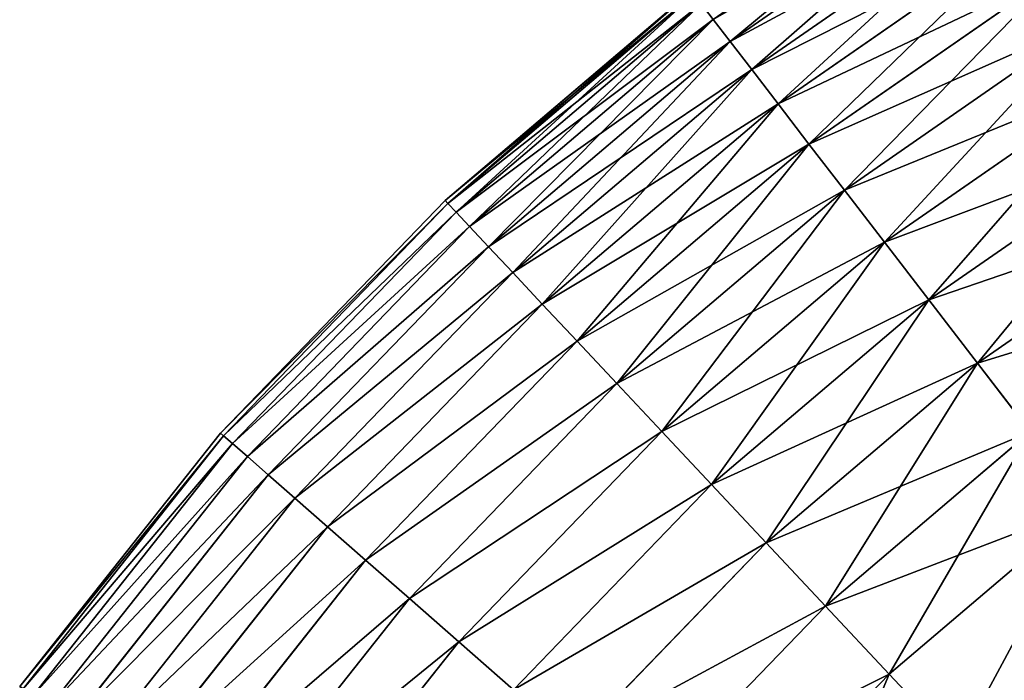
# Model space of a CAD drawing. Extents: x 5 to 965, y 4 to 104.
# Tile 335 of 656: x 445 to 460, y 83 to 93. Entities that reach past the tile are written whole.
import ezdxf

# ---------------------------------------------------------------- set-up
doc = ezdxf.new("R2010")
doc.units = 0
doc.layers.get('0').update_dxf_attribs({"color": 13, "linetype": 'CONTINUOUS'})

# ---------------------------------------------------------------- blocks, each defined once
blk = doc.blocks.new('COMPONENT_4')
for p, q in [((24.045, 91.597, 40.185), (20.09, 88.855, 40.185)), ((24.045, 91.597, 59.694), (20.09, 88.855, 59.694)), ((24.33, 91.14, 37.791), (20.418, 88.428, 37.791)), ((24.33, 91.14, 62.089), (20.418, 88.428, 62.089)), ((24.676, 90.584, 35.426), (20.818, 87.908, 35.426)), ((24.676, 90.584, 64.454), (20.818, 87.908, 64.454)), ((25.084, 89.929, 33.095), (21.287, 87.297, 33.095)), ((25.084, 89.929, 66.784), (21.287, 87.297, 66.784)), ((19.504, 89.617, 49.94), (15.765, 86.44, 49.94)), ((19.541, 89.57, 47.486), (15.806, 86.396, 47.486)), ((19.541, 89.57, 52.393), (15.806, 86.396, 52.393)), ((19.651, 89.426, 45.039), (15.93, 86.264, 45.039)), ((19.651, 89.426, 54.841), (15.93, 86.264, 54.841)), ((19.834, 89.188, 42.603), (16.136, 86.045, 42.603)), ((19.834, 89.188, 57.276), (16.136, 86.045, 57.276)), ((20.09, 88.855, 40.185), (19.834, 89.188, 42.603)), ((19.834, 89.188, 57.276), (20.09, 88.855, 59.694)), ((25.551, 89.179, 30.806), (21.826, 86.596, 30.806)), ((25.551, 89.179, 69.074), (21.826, 86.596, 69.074)), ((20.09, 88.855, 40.185), (16.423, 85.738, 40.185)), ((20.09, 88.855, 59.694), (16.423, 85.738, 59.694)), ((20.418, 88.428, 37.791), (20.09, 88.855, 40.185)), ((20.09, 88.855, 59.694), (20.418, 88.428, 62.089)), ((20.418, 88.428, 37.791), (16.792, 85.346, 37.791)), ((20.418, 88.428, 62.089), (16.792, 85.346, 62.089)), ((20.818, 87.908, 35.426), (20.418, 88.428, 37.791)), ((20.418, 88.428, 62.089), (20.818, 87.908, 64.454)), ((26.078, 88.334, 28.562), (22.433, 85.807, 28.562)), ((26.078, 88.334, 71.318), (22.433, 85.807, 71.318)), ((20.818, 87.908, 35.426), (17.24, 84.868, 35.426)), ((20.818, 87.908, 64.454), (17.24, 84.868, 64.454)), ((21.287, 87.297, 33.095), (20.818, 87.908, 35.426)), ((20.818, 87.908, 64.454), (21.287, 87.297, 66.784)), ((21.287, 87.297, 33.095), (17.767, 84.306, 33.095)), ((21.287, 87.297, 66.784), (17.767, 84.306, 66.784)), ((21.826, 86.596, 30.806), (21.287, 87.297, 33.095)), ((21.287, 87.297, 66.784), (21.826, 86.596, 69.074)), ((26.662, 87.396, 26.37), (23.106, 84.931, 26.37)), ((26.662, 87.396, 73.51), (23.106, 84.931, 73.51)), ((21.826, 86.596, 30.806), (18.372, 83.661, 30.806)), ((21.826, 86.596, 69.074), (18.372, 83.661, 69.074)), ((22.433, 85.807, 28.562), (21.826, 86.596, 30.806)), ((21.826, 86.596, 69.074), (22.433, 85.807, 71.318)), ((15.765, 86.44, 49.94), (12.356, 82.911, 49.94)), ((15.806, 86.396, 47.486), (12.401, 82.871, 47.486)), ((15.806, 86.396, 52.393), (12.401, 82.871, 52.393)), ((15.806, 86.396, 47.486), (15.765, 86.44, 49.94)), ((15.806, 86.396, 52.393), (15.765, 86.44, 49.94)), ((15.93, 86.264, 45.039), (15.806, 86.396, 47.486)), ((15.93, 86.264, 54.841), (15.806, 86.396, 52.393)), ((15.93, 86.264, 45.039), (12.537, 82.752, 45.039)), ((15.93, 86.264, 54.841), (12.537, 82.752, 54.841)), ((16.136, 86.045, 42.603), (15.93, 86.264, 45.039)), ((16.136, 86.045, 57.276), (15.93, 86.264, 54.841)), ((27.302, 86.368, 24.235), (23.844, 83.971, 24.235)), ((27.302, 86.368, 75.645), (23.844, 83.971, 75.645)), ((16.136, 86.045, 42.603), (12.763, 82.554, 42.603)), ((16.136, 86.045, 57.276), (12.763, 82.554, 57.276)), ((16.423, 85.738, 40.185), (16.136, 86.045, 42.603)), ((16.423, 85.738, 59.694), (16.136, 86.045, 57.276)), ((22.433, 85.807, 28.562), (19.054, 82.935, 28.562)), ((22.433, 85.807, 71.318), (19.054, 82.935, 71.318)), ((23.106, 84.931, 26.37), (22.433, 85.807, 28.562)), ((22.433, 85.807, 71.318), (23.106, 84.931, 73.51)), ((16.423, 85.738, 40.185), (13.079, 82.278, 40.185)), ((16.423, 85.738, 59.694), (13.079, 82.278, 59.694)), ((16.792, 85.346, 37.791), (16.423, 85.738, 40.185)), ((16.792, 85.346, 62.089), (16.423, 85.738, 59.694)), ((16.792, 85.346, 37.791), (13.484, 81.923, 37.791)), ((16.792, 85.346, 62.089), (13.484, 81.923, 62.089)), ((17.24, 84.868, 35.426), (16.792, 85.346, 37.791)), ((17.24, 84.868, 64.454), (16.792, 85.346, 62.089)), ((23.106, 84.931, 26.37), (19.809, 82.129, 26.37)), ((23.106, 84.931, 73.51), (19.809, 82.129, 73.51)), ((23.844, 83.971, 24.235), (23.106, 84.931, 26.37)), ((23.106, 84.931, 73.51), (23.844, 83.971, 75.645)), ((17.24, 84.868, 35.426), (13.978, 81.491, 35.426)), ((17.24, 84.868, 64.454), (13.978, 81.491, 64.454)), ((17.767, 84.306, 33.095), (17.24, 84.868, 35.426)), ((17.767, 84.306, 66.784), (17.24, 84.868, 64.454)), ((17.767, 84.306, 33.095), (14.557, 80.984, 33.095)), ((17.767, 84.306, 66.784), (14.557, 80.984, 66.784)), ((18.372, 83.661, 30.806), (17.767, 84.306, 33.095)), ((18.372, 83.661, 69.074), (17.767, 84.306, 66.784)), ((23.844, 83.971, 24.235), (20.638, 81.246, 24.235)), ((23.844, 83.971, 75.645), (20.638, 81.246, 75.645)), ((24.646, 82.928, 22.161), (23.844, 83.971, 24.235)), ((23.844, 83.971, 75.645), (24.646, 82.928, 77.718)), ((18.372, 83.661, 30.806), (15.223, 80.401, 30.806)), ((18.372, 83.661, 69.074), (15.223, 80.401, 69.074)), ((19.054, 82.935, 28.562), (18.372, 83.661, 30.806)), ((19.054, 82.935, 71.318), (18.372, 83.661, 69.074)), ((12.356, 82.911, 49.94), (9.308, 79.065, 49.94)), ((12.401, 82.871, 47.486), (9.358, 79.03, 47.486)), ((12.401, 82.871, 52.393), (9.358, 79.03, 52.393)), ((12.401, 82.871, 47.486), (12.356, 82.911, 49.94)), ((12.356, 82.911, 49.94), (12.401, 82.871, 52.393)), ((12.537, 82.752, 45.039), (12.401, 82.871, 47.486)), ((12.401, 82.871, 52.393), (12.537, 82.752, 54.841)), ((19.054, 82.935, 28.562), (15.972, 79.745, 28.562)), ((19.054, 82.935, 71.318), (15.972, 79.745, 71.318)), ((19.809, 82.129, 26.37), (19.054, 82.935, 28.562)), ((19.809, 82.129, 73.51), (19.054, 82.935, 71.318)), ((24.646, 82.928, 22.161), (21.537, 80.287, 22.161)), ((24.646, 82.928, 77.718), (21.537, 80.287, 77.718)), ((12.537, 82.752, 45.039), (9.505, 78.925, 45.039)), ((12.537, 82.752, 54.841), (9.505, 78.925, 54.841)), ((12.763, 82.554, 42.603), (12.537, 82.752, 45.039)), ((12.537, 82.752, 54.841), (12.763, 82.554, 57.276)), ((12.763, 82.554, 42.603), (9.749, 78.75, 42.603)), ((12.763, 82.554, 57.276), (9.749, 78.75, 57.276)), ((13.079, 82.278, 40.185), (12.763, 82.554, 42.603)), ((12.763, 82.554, 57.276), (13.079, 82.278, 59.694)), ((13.079, 82.278, 40.185), (10.091, 78.506, 40.185)), ((13.079, 82.278, 59.694), (10.091, 78.506, 59.694)), ((13.484, 81.923, 37.791), (13.079, 82.278, 40.185)), ((13.079, 82.278, 59.694), (13.484, 81.923, 62.089)), ((19.809, 82.129, 26.37), (16.803, 79.017, 26.37)), ((19.809, 82.129, 73.51), (16.803, 79.017, 73.51)), ((20.638, 81.246, 24.235), (19.809, 82.129, 26.37)), ((20.638, 81.246, 75.645), (19.809, 82.129, 73.51)), ((13.484, 81.923, 37.791), (10.529, 78.192, 37.791)), ((13.484, 81.923, 62.089), (10.529, 78.192, 62.089)), ((13.978, 81.491, 35.426), (13.484, 81.923, 37.791)), ((13.484, 81.923, 62.089), (13.978, 81.491, 64.454)), ((25.508, 81.807, 20.155), (22.505, 79.255, 20.155)), ((25.508, 81.807, 79.725), (22.505, 79.255, 79.725)), ((13.978, 81.491, 35.426), (11.062, 77.811, 35.426)), ((13.978, 81.491, 64.454), (11.062, 77.811, 64.454)), ((14.557, 80.984, 33.095), (13.978, 81.491, 35.426)), ((13.978, 81.491, 64.454), (14.557, 80.984, 66.784)), ((20.638, 81.246, 24.235), (17.714, 78.22, 24.235)), ((20.638, 81.246, 75.645), (17.714, 78.22, 75.645)), ((21.537, 80.287, 22.161), (20.638, 81.246, 24.235)), ((21.537, 80.287, 77.718), (20.638, 81.246, 75.645)), ((14.557, 80.984, 33.095), (11.689, 77.363, 33.095)), ((14.557, 80.984, 66.784), (11.689, 77.363, 66.784)), ((15.223, 80.401, 30.806), (14.557, 80.984, 33.095)), ((14.557, 80.984, 66.784), (15.223, 80.401, 69.074)), ((15.223, 80.401, 30.806), (12.408, 76.848, 30.806)), ((15.223, 80.401, 69.074), (12.408, 76.848, 69.074)), ((15.972, 79.745, 28.562), (15.223, 80.401, 30.806)), ((15.223, 80.401, 69.074), (15.972, 79.745, 71.318)), ((21.537, 80.287, 22.161), (18.703, 77.354, 22.161)), ((21.537, 80.287, 77.718), (18.703, 77.354, 77.718)), ((22.505, 79.255, 20.155), (21.537, 80.287, 22.161)), ((22.505, 79.255, 79.725), (21.537, 80.287, 77.718)), ((15.972, 79.745, 28.562), (13.218, 76.269, 28.562)), ((15.972, 79.745, 71.318), (13.218, 76.269, 71.318)), ((16.803, 79.017, 26.37), (15.972, 79.745, 28.562)), ((15.972, 79.745, 71.318), (16.803, 79.017, 73.51)), ((22.505, 79.255, 20.155), (19.768, 76.422, 20.155)), ((22.505, 79.255, 79.725), (19.768, 76.422, 79.725)), ((23.54, 78.153, 18.22), (22.505, 79.255, 20.155)), ((23.54, 78.153, 81.659), (22.505, 79.255, 79.725))]:
    blk.add_line(p, q)
mesh = blk.add_polyface()
corners = [(19.834, 89.188, 42.603), (24.045, 91.597, 40.185), (20.09, 88.855, 40.185), (23.823, 91.953, 42.603)]
mesh.append_faces([[corners[k] for k in face] for face in [(0, 1, 2), (1, 0, 3)]], dxfattribs={"vtx0": -1})
mesh = blk.add_polyface()
corners = [(20.09, 88.855, 59.694), (23.823, 91.953, 57.276), (19.834, 89.188, 57.276), (24.045, 91.597, 59.694)]
mesh.append_faces([[corners[k] for k in face] for face in [(0, 1, 2), (1, 0, 3)]], dxfattribs={"vtx0": -1})
mesh = blk.add_polyface()
corners = [(20.09, 88.855, 40.185), (24.33, 91.14, 37.791), (20.418, 88.428, 37.791), (24.045, 91.597, 40.185)]
mesh.append_faces([[corners[k] for k in face] for face in [(0, 1, 2), (1, 0, 3)]], dxfattribs={"vtx0": -1})
mesh = blk.add_polyface()
corners = [(20.418, 88.428, 62.089), (24.045, 91.597, 59.694), (20.09, 88.855, 59.694), (24.33, 91.14, 62.089)]
mesh.append_faces([[corners[k] for k in face] for face in [(0, 1, 2), (1, 0, 3)]], dxfattribs={"vtx0": -1})
mesh = blk.add_polyface()
corners = [(20.418, 88.428, 37.791), (24.676, 90.584, 35.426), (20.818, 87.908, 35.426), (24.33, 91.14, 37.791)]
mesh.append_faces([[corners[k] for k in face] for face in [(0, 1, 2), (1, 0, 3)]], dxfattribs={"vtx0": -1})
mesh = blk.add_polyface()
corners = [(20.818, 87.908, 64.454), (24.33, 91.14, 62.089), (20.418, 88.428, 62.089), (24.676, 90.584, 64.454)]
mesh.append_faces([[corners[k] for k in face] for face in [(0, 1, 2), (1, 0, 3)]], dxfattribs={"vtx0": -1})
mesh = blk.add_polyface()
corners = [(20.818, 87.908, 35.426), (25.084, 89.929, 33.095), (21.287, 87.297, 33.095), (24.676, 90.584, 35.426)]
mesh.append_faces([[corners[k] for k in face] for face in [(0, 1, 2), (1, 0, 3)]], dxfattribs={"vtx0": -1})
mesh = blk.add_polyface()
corners = [(21.287, 87.297, 66.784), (24.676, 90.584, 64.454), (20.818, 87.908, 64.454), (25.084, 89.929, 66.784)]
mesh.append_faces([[corners[k] for k in face] for face in [(0, 1, 2), (1, 0, 3)]], dxfattribs={"vtx0": -1})
mesh = blk.add_polyface()
corners = [(21.287, 87.297, 33.095), (25.551, 89.179, 30.806), (21.826, 86.596, 30.806), (25.084, 89.929, 33.095)]
mesh.append_faces([[corners[k] for k in face] for face in [(0, 1, 2), (1, 0, 3)]], dxfattribs={"vtx0": -1})
mesh = blk.add_polyface()
corners = [(21.826, 86.596, 69.074), (25.084, 89.929, 66.784), (21.287, 87.297, 66.784), (25.551, 89.179, 69.074)]
mesh.append_faces([[corners[k] for k in face] for face in [(0, 1, 2), (1, 0, 3)]], dxfattribs={"vtx0": -1})
mesh = blk.add_polyface()
corners = [(15.765, 86.44, 49.94), (19.541, 89.57, 47.486), (15.806, 86.396, 47.486), (19.504, 89.617, 49.94)]
mesh.append_faces([[corners[k] for k in face] for face in [(0, 1, 2), (1, 0, 3)]], dxfattribs={"vtx0": -1})
mesh = blk.add_polyface()
corners = [(15.806, 86.396, 52.393), (19.504, 89.617, 49.94), (15.765, 86.44, 49.94), (19.541, 89.57, 52.393)]
mesh.append_faces([[corners[k] for k in face] for face in [(0, 1, 2), (1, 0, 3)]], dxfattribs={"vtx0": -1})
mesh = blk.add_polyface()
corners = [(15.806, 86.396, 47.486), (19.651, 89.426, 45.039), (15.93, 86.264, 45.039), (19.541, 89.57, 47.486)]
mesh.append_faces([[corners[k] for k in face] for face in [(0, 1, 2), (1, 0, 3)]], dxfattribs={"vtx0": -1})
mesh = blk.add_polyface()
corners = [(15.93, 86.264, 54.841), (19.541, 89.57, 52.393), (15.806, 86.396, 52.393), (19.651, 89.426, 54.841)]
mesh.append_faces([[corners[k] for k in face] for face in [(0, 1, 2), (1, 0, 3)]], dxfattribs={"vtx0": -1})
mesh = blk.add_polyface()
corners = [(15.93, 86.264, 45.039), (19.834, 89.188, 42.603), (16.136, 86.045, 42.603), (19.651, 89.426, 45.039)]
mesh.append_faces([[corners[k] for k in face] for face in [(0, 1, 2), (1, 0, 3)]], dxfattribs={"vtx0": -1})
mesh = blk.add_polyface()
corners = [(16.136, 86.045, 57.276), (19.651, 89.426, 54.841), (15.93, 86.264, 54.841), (19.834, 89.188, 57.276)]
mesh.append_faces([[corners[k] for k in face] for face in [(0, 1, 2), (1, 0, 3)]], dxfattribs={"vtx0": -1})
mesh = blk.add_polyface()
corners = [(16.136, 86.045, 42.603), (20.09, 88.855, 40.185), (16.423, 85.738, 40.185), (19.834, 89.188, 42.603)]
mesh.append_faces([[corners[k] for k in face] for face in [(0, 1, 2), (1, 0, 3)]], dxfattribs={"vtx0": -1})
mesh = blk.add_polyface()
corners = [(16.423, 85.738, 59.694), (19.834, 89.188, 57.276), (16.136, 86.045, 57.276), (20.09, 88.855, 59.694)]
mesh.append_faces([[corners[k] for k in face] for face in [(0, 1, 2), (1, 0, 3)]], dxfattribs={"vtx0": -1})
mesh = blk.add_polyface()
corners = [(21.826, 86.596, 30.806), (26.078, 88.334, 28.562), (22.433, 85.807, 28.562), (25.551, 89.179, 30.806)]
mesh.append_faces([[corners[k] for k in face] for face in [(0, 1, 2), (1, 0, 3)]], dxfattribs={"vtx0": -1})
mesh = blk.add_polyface()
corners = [(22.433, 85.807, 71.318), (25.551, 89.179, 69.074), (21.826, 86.596, 69.074), (26.078, 88.334, 71.318)]
mesh.append_faces([[corners[k] for k in face] for face in [(0, 1, 2), (1, 0, 3)]], dxfattribs={"vtx0": -1})
mesh = blk.add_polyface()
corners = [(16.423, 85.738, 40.185), (20.418, 88.428, 37.791), (16.792, 85.346, 37.791), (20.09, 88.855, 40.185)]
mesh.append_faces([[corners[k] for k in face] for face in [(0, 1, 2), (1, 0, 3)]], dxfattribs={"vtx0": -1})
mesh = blk.add_polyface()
corners = [(16.792, 85.346, 62.089), (20.09, 88.855, 59.694), (16.423, 85.738, 59.694), (20.418, 88.428, 62.089)]
mesh.append_faces([[corners[k] for k in face] for face in [(0, 1, 2), (1, 0, 3)]], dxfattribs={"vtx0": -1})
mesh = blk.add_polyface()
corners = [(16.792, 85.346, 37.791), (20.818, 87.908, 35.426), (17.24, 84.868, 35.426), (20.418, 88.428, 37.791)]
mesh.append_faces([[corners[k] for k in face] for face in [(0, 1, 2), (1, 0, 3)]], dxfattribs={"vtx0": -1})
mesh = blk.add_polyface()
corners = [(17.24, 84.868, 64.454), (20.418, 88.428, 62.089), (16.792, 85.346, 62.089), (20.818, 87.908, 64.454)]
mesh.append_faces([[corners[k] for k in face] for face in [(0, 1, 2), (1, 0, 3)]], dxfattribs={"vtx0": -1})
mesh = blk.add_polyface()
corners = [(22.433, 85.807, 28.562), (26.662, 87.396, 26.37), (23.106, 84.931, 26.37), (26.078, 88.334, 28.562)]
mesh.append_faces([[corners[k] for k in face] for face in [(0, 1, 2), (1, 0, 3)]], dxfattribs={"vtx0": -1})
mesh = blk.add_polyface()
corners = [(23.106, 84.931, 73.51), (26.078, 88.334, 71.318), (22.433, 85.807, 71.318), (26.662, 87.396, 73.51)]
mesh.append_faces([[corners[k] for k in face] for face in [(0, 1, 2), (1, 0, 3)]], dxfattribs={"vtx0": -1})
mesh = blk.add_polyface()
corners = [(17.24, 84.868, 35.426), (21.287, 87.297, 33.095), (17.767, 84.306, 33.095), (20.818, 87.908, 35.426)]
mesh.append_faces([[corners[k] for k in face] for face in [(0, 1, 2), (1, 0, 3)]], dxfattribs={"vtx0": -1})
mesh = blk.add_polyface()
corners = [(17.767, 84.306, 66.784), (20.818, 87.908, 64.454), (17.24, 84.868, 64.454), (21.287, 87.297, 66.784)]
mesh.append_faces([[corners[k] for k in face] for face in [(0, 1, 2), (1, 0, 3)]], dxfattribs={"vtx0": -1})
mesh = blk.add_polyface()
corners = [(17.767, 84.306, 33.095), (21.826, 86.596, 30.806), (18.372, 83.661, 30.806), (21.287, 87.297, 33.095)]
mesh.append_faces([[corners[k] for k in face] for face in [(0, 1, 2), (1, 0, 3)]], dxfattribs={"vtx0": -1})
mesh = blk.add_polyface()
corners = [(18.372, 83.661, 69.074), (21.287, 87.297, 66.784), (17.767, 84.306, 66.784), (21.826, 86.596, 69.074)]
mesh.append_faces([[corners[k] for k in face] for face in [(0, 1, 2), (1, 0, 3)]], dxfattribs={"vtx0": -1})
mesh = blk.add_polyface()
corners = [(23.106, 84.931, 26.37), (27.302, 86.368, 24.235), (23.844, 83.971, 24.235), (26.662, 87.396, 26.37)]
mesh.append_faces([[corners[k] for k in face] for face in [(0, 1, 2), (1, 0, 3)]], dxfattribs={"vtx0": -1})
mesh = blk.add_polyface()
corners = [(23.844, 83.971, 75.645), (26.662, 87.396, 73.51), (23.106, 84.931, 73.51), (27.302, 86.368, 75.645)]
mesh.append_faces([[corners[k] for k in face] for face in [(0, 1, 2), (1, 0, 3)]], dxfattribs={"vtx0": -1})
mesh = blk.add_polyface()
corners = [(18.372, 83.661, 30.806), (22.433, 85.807, 28.562), (19.054, 82.935, 28.562), (21.826, 86.596, 30.806)]
mesh.append_faces([[corners[k] for k in face] for face in [(0, 1, 2), (1, 0, 3)]], dxfattribs={"vtx0": -1})
mesh = blk.add_polyface()
corners = [(19.054, 82.935, 71.318), (21.826, 86.596, 69.074), (18.372, 83.661, 69.074), (22.433, 85.807, 71.318)]
mesh.append_faces([[corners[k] for k in face] for face in [(0, 1, 2), (1, 0, 3)]], dxfattribs={"vtx0": -1})
mesh = blk.add_polyface()
corners = [(12.356, 82.911, 49.94), (15.806, 86.396, 47.486), (12.401, 82.871, 47.486), (15.765, 86.44, 49.94)]
mesh.append_faces([[corners[k] for k in face] for face in [(0, 1, 2), (1, 0, 3)]], dxfattribs={"vtx0": -1})
mesh = blk.add_polyface()
corners = [(15.806, 86.396, 52.393), (12.356, 82.911, 49.94), (12.401, 82.871, 52.393), (15.765, 86.44, 49.94)]
mesh.append_faces([[corners[k] for k in face] for face in [(0, 1, 2), (1, 0, 3)]], dxfattribs={"vtx0": -1})
mesh = blk.add_polyface()
corners = [(12.401, 82.871, 47.486), (15.93, 86.264, 45.039), (12.537, 82.752, 45.039), (15.806, 86.396, 47.486)]
mesh.append_faces([[corners[k] for k in face] for face in [(0, 1, 2), (1, 0, 3)]], dxfattribs={"vtx0": -1})
mesh = blk.add_polyface()
corners = [(15.93, 86.264, 54.841), (12.401, 82.871, 52.393), (12.537, 82.752, 54.841), (15.806, 86.396, 52.393)]
mesh.append_faces([[corners[k] for k in face] for face in [(0, 1, 2), (1, 0, 3)]], dxfattribs={"vtx0": -1})
mesh = blk.add_polyface()
corners = [(12.537, 82.752, 45.039), (16.136, 86.045, 42.603), (12.763, 82.554, 42.603), (15.93, 86.264, 45.039)]
mesh.append_faces([[corners[k] for k in face] for face in [(0, 1, 2), (1, 0, 3)]], dxfattribs={"vtx0": -1})
mesh = blk.add_polyface()
corners = [(16.136, 86.045, 57.276), (12.537, 82.752, 54.841), (12.763, 82.554, 57.276), (15.93, 86.264, 54.841)]
mesh.append_faces([[corners[k] for k in face] for face in [(0, 1, 2), (1, 0, 3)]], dxfattribs={"vtx0": -1})
mesh = blk.add_polyface()
corners = [(23.844, 83.971, 24.235), (27.998, 85.252, 22.161), (24.646, 82.928, 22.161), (27.302, 86.368, 24.235)]
mesh.append_faces([[corners[k] for k in face] for face in [(0, 1, 2), (1, 0, 3)]], dxfattribs={"vtx0": -1})
mesh = blk.add_polyface()
corners = [(24.646, 82.928, 77.718), (27.302, 86.368, 75.645), (23.844, 83.971, 75.645), (27.998, 85.252, 77.718)]
mesh.append_faces([[corners[k] for k in face] for face in [(0, 1, 2), (1, 0, 3)]], dxfattribs={"vtx0": -1})
mesh = blk.add_polyface()
corners = [(12.763, 82.554, 42.603), (16.423, 85.738, 40.185), (13.079, 82.278, 40.185), (16.136, 86.045, 42.603)]
mesh.append_faces([[corners[k] for k in face] for face in [(0, 1, 2), (1, 0, 3)]], dxfattribs={"vtx0": -1})
mesh = blk.add_polyface()
corners = [(16.423, 85.738, 59.694), (12.763, 82.554, 57.276), (13.079, 82.278, 59.694), (16.136, 86.045, 57.276)]
mesh.append_faces([[corners[k] for k in face] for face in [(0, 1, 2), (1, 0, 3)]], dxfattribs={"vtx0": -1})
mesh = blk.add_polyface()
corners = [(19.054, 82.935, 28.562), (23.106, 84.931, 26.37), (19.809, 82.129, 26.37), (22.433, 85.807, 28.562)]
mesh.append_faces([[corners[k] for k in face] for face in [(0, 1, 2), (1, 0, 3)]], dxfattribs={"vtx0": -1})
mesh = blk.add_polyface()
corners = [(19.809, 82.129, 73.51), (22.433, 85.807, 71.318), (19.054, 82.935, 71.318), (23.106, 84.931, 73.51)]
mesh.append_faces([[corners[k] for k in face] for face in [(0, 1, 2), (1, 0, 3)]], dxfattribs={"vtx0": -1})
mesh = blk.add_polyface()
corners = [(13.079, 82.278, 40.185), (16.792, 85.346, 37.791), (13.484, 81.923, 37.791), (16.423, 85.738, 40.185)]
mesh.append_faces([[corners[k] for k in face] for face in [(0, 1, 2), (1, 0, 3)]], dxfattribs={"vtx0": -1})
mesh = blk.add_polyface()
corners = [(16.792, 85.346, 62.089), (13.079, 82.278, 59.694), (13.484, 81.923, 62.089), (16.423, 85.738, 59.694)]
mesh.append_faces([[corners[k] for k in face] for face in [(0, 1, 2), (1, 0, 3)]], dxfattribs={"vtx0": -1})
mesh = blk.add_polyface()
corners = [(13.484, 81.923, 37.791), (17.24, 84.868, 35.426), (13.978, 81.491, 35.426), (16.792, 85.346, 37.791)]
mesh.append_faces([[corners[k] for k in face] for face in [(0, 1, 2), (1, 0, 3)]], dxfattribs={"vtx0": -1})
mesh = blk.add_polyface()
corners = [(17.24, 84.868, 64.454), (13.484, 81.923, 62.089), (13.978, 81.491, 64.454), (16.792, 85.346, 62.089)]
mesh.append_faces([[corners[k] for k in face] for face in [(0, 1, 2), (1, 0, 3)]], dxfattribs={"vtx0": -1})
mesh = blk.add_polyface()
corners = [(19.809, 82.129, 26.37), (23.844, 83.971, 24.235), (20.638, 81.246, 24.235), (23.106, 84.931, 26.37)]
mesh.append_faces([[corners[k] for k in face] for face in [(0, 1, 2), (1, 0, 3)]], dxfattribs={"vtx0": -1})
mesh = blk.add_polyface()
corners = [(20.638, 81.246, 75.645), (23.106, 84.931, 73.51), (19.809, 82.129, 73.51), (23.844, 83.971, 75.645)]
mesh.append_faces([[corners[k] for k in face] for face in [(0, 1, 2), (1, 0, 3)]], dxfattribs={"vtx0": -1})
mesh = blk.add_polyface()
corners = [(13.978, 81.491, 35.426), (17.767, 84.306, 33.095), (14.557, 80.984, 33.095), (17.24, 84.868, 35.426)]
mesh.append_faces([[corners[k] for k in face] for face in [(0, 1, 2), (1, 0, 3)]], dxfattribs={"vtx0": -1})
mesh = blk.add_polyface()
corners = [(17.767, 84.306, 66.784), (13.978, 81.491, 64.454), (14.557, 80.984, 66.784), (17.24, 84.868, 64.454)]
mesh.append_faces([[corners[k] for k in face] for face in [(0, 1, 2), (1, 0, 3)]], dxfattribs={"vtx0": -1})
mesh = blk.add_polyface()
corners = [(14.557, 80.984, 33.095), (18.372, 83.661, 30.806), (15.223, 80.401, 30.806), (17.767, 84.306, 33.095)]
mesh.append_faces([[corners[k] for k in face] for face in [(0, 1, 2), (1, 0, 3)]], dxfattribs={"vtx0": -1})
mesh = blk.add_polyface()
corners = [(18.372, 83.661, 69.074), (14.557, 80.984, 66.784), (15.223, 80.401, 69.074), (17.767, 84.306, 66.784)]
mesh.append_faces([[corners[k] for k in face] for face in [(0, 1, 2), (1, 0, 3)]], dxfattribs={"vtx0": -1})
mesh = blk.add_polyface()
corners = [(20.638, 81.246, 24.235), (24.646, 82.928, 22.161), (21.537, 80.287, 22.161), (23.844, 83.971, 24.235)]
mesh.append_faces([[corners[k] for k in face] for face in [(0, 1, 2), (1, 0, 3)]], dxfattribs={"vtx0": -1})
mesh = blk.add_polyface()
corners = [(21.537, 80.287, 77.718), (23.844, 83.971, 75.645), (20.638, 81.246, 75.645), (24.646, 82.928, 77.718)]
mesh.append_faces([[corners[k] for k in face] for face in [(0, 1, 2), (1, 0, 3)]], dxfattribs={"vtx0": -1})
mesh = blk.add_polyface()
corners = [(15.223, 80.401, 30.806), (19.054, 82.935, 28.562), (15.972, 79.745, 28.562), (18.372, 83.661, 30.806)]
mesh.append_faces([[corners[k] for k in face] for face in [(0, 1, 2), (1, 0, 3)]], dxfattribs={"vtx0": -1})
mesh = blk.add_polyface()
corners = [(19.054, 82.935, 71.318), (15.223, 80.401, 69.074), (15.972, 79.745, 71.318), (18.372, 83.661, 69.074)]
mesh.append_faces([[corners[k] for k in face] for face in [(0, 1, 2), (1, 0, 3)]], dxfattribs={"vtx0": -1})
mesh = blk.add_polyface()
corners = [(9.308, 79.065, 49.94), (12.401, 82.871, 47.486), (9.358, 79.03, 47.486), (12.356, 82.911, 49.94)]
mesh.append_faces([[corners[k] for k in face] for face in [(0, 1, 2), (1, 0, 3)]], dxfattribs={"vtx0": -1})
mesh = blk.add_polyface()
corners = [(12.401, 82.871, 52.393), (9.308, 79.065, 49.94), (9.358, 79.03, 52.393), (12.356, 82.911, 49.94)]
mesh.append_faces([[corners[k] for k in face] for face in [(0, 1, 2), (1, 0, 3)]], dxfattribs={"vtx0": -1})
mesh = blk.add_polyface()
corners = [(9.358, 79.03, 47.486), (12.537, 82.752, 45.039), (9.505, 78.925, 45.039), (12.401, 82.871, 47.486)]
mesh.append_faces([[corners[k] for k in face] for face in [(0, 1, 2), (1, 0, 3)]], dxfattribs={"vtx0": -1})
mesh = blk.add_polyface()
corners = [(12.537, 82.752, 54.841), (9.358, 79.03, 52.393), (9.505, 78.925, 54.841), (12.401, 82.871, 52.393)]
mesh.append_faces([[corners[k] for k in face] for face in [(0, 1, 2), (1, 0, 3)]], dxfattribs={"vtx0": -1})
mesh = blk.add_polyface()
corners = [(15.972, 79.745, 28.562), (19.809, 82.129, 26.37), (16.803, 79.017, 26.37), (19.054, 82.935, 28.562)]
mesh.append_faces([[corners[k] for k in face] for face in [(0, 1, 2), (1, 0, 3)]], dxfattribs={"vtx0": -1})
mesh = blk.add_polyface()
corners = [(19.809, 82.129, 73.51), (15.972, 79.745, 71.318), (16.803, 79.017, 73.51), (19.054, 82.935, 71.318)]
mesh.append_faces([[corners[k] for k in face] for face in [(0, 1, 2), (1, 0, 3)]], dxfattribs={"vtx0": -1})
mesh = blk.add_polyface()
corners = [(21.537, 80.287, 22.161), (25.508, 81.807, 20.155), (22.505, 79.255, 20.155), (24.646, 82.928, 22.161)]
mesh.append_faces([[corners[k] for k in face] for face in [(0, 1, 2), (1, 0, 3)]], dxfattribs={"vtx0": -1})
mesh = blk.add_polyface()
corners = [(22.505, 79.255, 79.725), (24.646, 82.928, 77.718), (21.537, 80.287, 77.718), (25.508, 81.807, 79.725)]
mesh.append_faces([[corners[k] for k in face] for face in [(0, 1, 2), (1, 0, 3)]], dxfattribs={"vtx0": -1})
mesh = blk.add_polyface()
corners = [(9.505, 78.925, 45.039), (12.763, 82.554, 42.603), (9.749, 78.75, 42.603), (12.537, 82.752, 45.039)]
mesh.append_faces([[corners[k] for k in face] for face in [(0, 1, 2), (1, 0, 3)]], dxfattribs={"vtx0": -1})
mesh = blk.add_polyface()
corners = [(12.763, 82.554, 57.276), (9.505, 78.925, 54.841), (9.749, 78.75, 57.276), (12.537, 82.752, 54.841)]
mesh.append_faces([[corners[k] for k in face] for face in [(0, 1, 2), (1, 0, 3)]], dxfattribs={"vtx0": -1})
mesh = blk.add_polyface()
corners = [(9.749, 78.75, 42.603), (13.079, 82.278, 40.185), (10.091, 78.506, 40.185), (12.763, 82.554, 42.603)]
mesh.append_faces([[corners[k] for k in face] for face in [(0, 1, 2), (1, 0, 3)]], dxfattribs={"vtx0": -1})
mesh = blk.add_polyface()
corners = [(13.079, 82.278, 59.694), (9.749, 78.75, 57.276), (10.091, 78.506, 59.694), (12.763, 82.554, 57.276)]
mesh.append_faces([[corners[k] for k in face] for face in [(0, 1, 2), (1, 0, 3)]], dxfattribs={"vtx0": -1})
mesh = blk.add_polyface()
corners = [(10.091, 78.506, 40.185), (13.484, 81.923, 37.791), (10.529, 78.192, 37.791), (13.079, 82.278, 40.185)]
mesh.append_faces([[corners[k] for k in face] for face in [(0, 1, 2), (1, 0, 3)]], dxfattribs={"vtx0": -1})
mesh = blk.add_polyface()
corners = [(13.484, 81.923, 62.089), (10.091, 78.506, 59.694), (10.529, 78.192, 62.089), (13.079, 82.278, 59.694)]
mesh.append_faces([[corners[k] for k in face] for face in [(0, 1, 2), (1, 0, 3)]], dxfattribs={"vtx0": -1})
mesh = blk.add_polyface()
corners = [(16.803, 79.017, 26.37), (20.638, 81.246, 24.235), (17.714, 78.22, 24.235), (19.809, 82.129, 26.37)]
mesh.append_faces([[corners[k] for k in face] for face in [(0, 1, 2), (1, 0, 3)]], dxfattribs={"vtx0": -1})
mesh = blk.add_polyface()
corners = [(20.638, 81.246, 75.645), (16.803, 79.017, 73.51), (17.714, 78.22, 75.645), (19.809, 82.129, 73.51)]
mesh.append_faces([[corners[k] for k in face] for face in [(0, 1, 2), (1, 0, 3)]], dxfattribs={"vtx0": -1})
mesh = blk.add_polyface()
corners = [(10.529, 78.192, 37.791), (13.978, 81.491, 35.426), (11.062, 77.811, 35.426), (13.484, 81.923, 37.791)]
mesh.append_faces([[corners[k] for k in face] for face in [(0, 1, 2), (1, 0, 3)]], dxfattribs={"vtx0": -1})
mesh = blk.add_polyface()
corners = [(13.978, 81.491, 64.454), (10.529, 78.192, 62.089), (11.062, 77.811, 64.454), (13.484, 81.923, 62.089)]
mesh.append_faces([[corners[k] for k in face] for face in [(0, 1, 2), (1, 0, 3)]], dxfattribs={"vtx0": -1})
mesh = blk.add_polyface()
corners = [(25.508, 81.807, 20.155), (23.54, 78.153, 18.22), (22.505, 79.255, 20.155), (26.429, 80.608, 18.22)]
mesh.append_faces([[corners[k] for k in face] for face in [(0, 1, 2), (1, 0, 3)]], dxfattribs={"vtx0": -1})
mesh = blk.add_polyface()
corners = [(23.54, 78.153, 81.659), (25.508, 81.807, 79.725), (22.505, 79.255, 79.725), (26.429, 80.608, 81.659)]
mesh.append_faces([[corners[k] for k in face] for face in [(0, 1, 2), (1, 0, 3)]], dxfattribs={"vtx0": -1})
mesh = blk.add_polyface()
corners = [(11.062, 77.811, 35.426), (14.557, 80.984, 33.095), (11.689, 77.363, 33.095), (13.978, 81.491, 35.426)]
mesh.append_faces([[corners[k] for k in face] for face in [(0, 1, 2), (1, 0, 3)]], dxfattribs={"vtx0": -1})
mesh = blk.add_polyface()
corners = [(14.557, 80.984, 66.784), (11.062, 77.811, 64.454), (11.689, 77.363, 66.784), (13.978, 81.491, 64.454)]
mesh.append_faces([[corners[k] for k in face] for face in [(0, 1, 2), (1, 0, 3)]], dxfattribs={"vtx0": -1})
mesh = blk.add_polyface()
corners = [(17.714, 78.22, 24.235), (21.537, 80.287, 22.161), (18.703, 77.354, 22.161), (20.638, 81.246, 24.235)]
mesh.append_faces([[corners[k] for k in face] for face in [(0, 1, 2), (1, 0, 3)]], dxfattribs={"vtx0": -1})
mesh = blk.add_polyface()
corners = [(21.537, 80.287, 77.718), (17.714, 78.22, 75.645), (18.703, 77.354, 77.718), (20.638, 81.246, 75.645)]
mesh.append_faces([[corners[k] for k in face] for face in [(0, 1, 2), (1, 0, 3)]], dxfattribs={"vtx0": -1})
mesh = blk.add_polyface()
corners = [(11.689, 77.363, 33.095), (15.223, 80.401, 30.806), (12.408, 76.848, 30.806), (14.557, 80.984, 33.095)]
mesh.append_faces([[corners[k] for k in face] for face in [(0, 1, 2), (1, 0, 3)]], dxfattribs={"vtx0": -1})
mesh = blk.add_polyface()
corners = [(15.223, 80.401, 69.074), (11.689, 77.363, 66.784), (12.408, 76.848, 69.074), (14.557, 80.984, 66.784)]
mesh.append_faces([[corners[k] for k in face] for face in [(0, 1, 2), (1, 0, 3)]], dxfattribs={"vtx0": -1})
mesh = blk.add_polyface()
corners = [(26.429, 80.608, 18.22), (24.638, 76.982, 16.362), (23.54, 78.153, 18.22), (27.407, 79.336, 16.362)]
mesh.append_faces([[corners[k] for k in face] for face in [(0, 1, 2), (1, 0, 3)]], dxfattribs={"vtx0": -1})
mesh = blk.add_polyface()
corners = [(24.638, 76.982, 83.518), (26.429, 80.608, 81.659), (23.54, 78.153, 81.659), (27.407, 79.336, 83.518)]
mesh.append_faces([[corners[k] for k in face] for face in [(0, 1, 2), (1, 0, 3)]], dxfattribs={"vtx0": -1})
mesh = blk.add_polyface()
corners = [(12.408, 76.848, 30.806), (15.972, 79.745, 28.562), (13.218, 76.269, 28.562), (15.223, 80.401, 30.806)]
mesh.append_faces([[corners[k] for k in face] for face in [(0, 1, 2), (1, 0, 3)]], dxfattribs={"vtx0": -1})
mesh = blk.add_polyface()
corners = [(15.972, 79.745, 71.318), (12.408, 76.848, 69.074), (13.218, 76.269, 71.318), (15.223, 80.401, 69.074)]
mesh.append_faces([[corners[k] for k in face] for face in [(0, 1, 2), (1, 0, 3)]], dxfattribs={"vtx0": -1})
mesh = blk.add_polyface()
corners = [(18.703, 77.354, 22.161), (22.505, 79.255, 20.155), (19.768, 76.422, 20.155), (21.537, 80.287, 22.161)]
mesh.append_faces([[corners[k] for k in face] for face in [(0, 1, 2), (1, 0, 3)]], dxfattribs={"vtx0": -1})
mesh = blk.add_polyface()
corners = [(22.505, 79.255, 79.725), (18.703, 77.354, 77.718), (19.768, 76.422, 79.725), (21.537, 80.287, 77.718)]
mesh.append_faces([[corners[k] for k in face] for face in [(0, 1, 2), (1, 0, 3)]], dxfattribs={"vtx0": -1})
mesh = blk.add_polyface()
corners = [(13.218, 76.269, 28.562), (16.803, 79.017, 26.37), (14.116, 75.626, 26.37), (15.972, 79.745, 28.562)]
mesh.append_faces([[corners[k] for k in face] for face in [(0, 1, 2), (1, 0, 3)]], dxfattribs={"vtx0": -1})
mesh = blk.add_polyface()
corners = [(16.803, 79.017, 73.51), (13.218, 76.269, 71.318), (14.116, 75.626, 73.51), (15.972, 79.745, 71.318)]
mesh.append_faces([[corners[k] for k in face] for face in [(0, 1, 2), (1, 0, 3)]], dxfattribs={"vtx0": -1})
mesh = blk.add_polyface()
corners = [(22.505, 79.255, 20.155), (20.905, 75.426, 18.22), (19.768, 76.422, 20.155), (23.54, 78.153, 18.22)]
mesh.append_faces([[corners[k] for k in face] for face in [(0, 1, 2), (1, 0, 3)]], dxfattribs={"vtx0": -1})
mesh = blk.add_polyface()
corners = [(20.905, 75.426, 81.659), (22.505, 79.255, 79.725), (19.768, 76.422, 79.725), (23.54, 78.153, 81.659)]
mesh.append_faces([[corners[k] for k in face] for face in [(0, 1, 2), (1, 0, 3)]], dxfattribs={"vtx0": -1})
blk = doc.blocks.new('COMPONENT_5')
blk.add_blockref('COMPONENT_4', (0, 0))
blk = doc.blocks.new('GROUP_9')
blk.add_blockref('COMPONENT_5', (350, 0))
blk = doc.blocks.new('GROUP_14')
blk.add_blockref('GROUP_9', (79.918, 0))

msp = doc.modelspace()

# ---------------------------------------------------------------- block references
msp.add_blockref('GROUP_14', (5.361, 3.573, 2.908))

doc.saveas('drawing.dxf')
